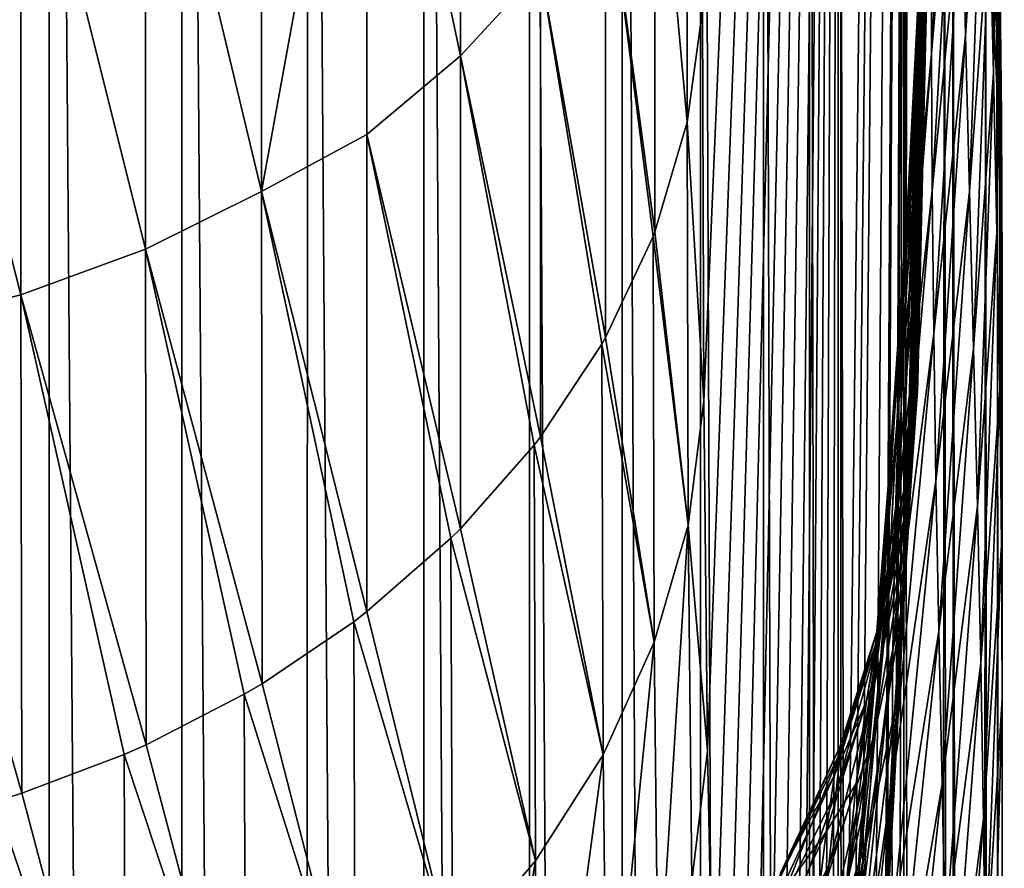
# Model space of a CAD drawing. Header units: metres. Extents: x -22 to 72, y -237 to 23.
# Tile 343 of 363: x 69.79 to 71.6, y -17.22 to -15.66. Entities that reach past the tile are written whole.
import ezdxf

# ---------------------------------------------------------------- set-up
doc = ezdxf.new("R2010")
doc.units = ezdxf.units.M
doc.layers.add('solid_509588_MEDIA_SW0001', color=7, linetype='CONTINUOUS')

msp = doc.modelspace()

# ---------------------------------------------------------------- linework, layer by layer
at = {"layer": 'solid_509588_MEDIA_SW0001'}
for points in [[(71.299095, -18.534039, 88.869286), (71.297287, -10.430269, 77.196648), (71.449417, -5.21058, 80.851509)], [(71.314995, -18.364952, 89.520226), (71.299095, -18.534039, 88.869286), (71.449417, -5.21058, 80.851509)], [(71.330673, -18.173166, 90.164383), (71.314995, -18.364952, 89.520226), (71.449417, -5.21058, 80.851509)], [(71.360985, -17.723473, 91.427315), (71.330673, -18.173166, 90.164383), (71.449417, -5.21058, 80.851509)], [(71.38131, -17.367517, 92.316071), (71.360985, -17.723473, 91.427315), (71.449417, -5.21058, 80.851509)], [(71.384193, -17.315123, 92.448608), (71.38131, -17.367517, 92.316071), (71.449417, -5.21058, 80.851509)], [(71.400406, -17.008902, 93.229935), (71.384193, -17.315123, 92.448608), (71.449417, -5.21058, 80.851509)], [(71.402847, -16.962561, 93.355812), (71.400406, -17.008902, 93.229935), (71.449417, -5.21058, 80.851509)], [(71.417549, -16.690189, 94.176956), (71.402847, -16.962561, 93.355812), (71.449417, -5.21058, 80.851509)], [(71.443008, -15.568357, 94.962471), (71.417549, -16.690189, 94.176956), (71.449417, -5.21058, 80.851509)], [(71.046165, -16.362558, 74.657402), (71.043945, -15.642099, 73.547287), (71.297287, -10.430269, 77.196648)], [(71.052795, -17.006731, 75.820709), (71.046165, -16.362558, 74.657402), (71.297287, -10.430269, 77.196648)], [(71.063751, -17.569479, 77.03054), (71.052795, -17.006731, 75.820709), (71.297287, -10.430269, 77.196648)], [(71.078857, -18.046291, 78.279831), (71.063751, -17.569479, 77.03054), (71.297287, -10.430269, 77.196648)], [(71.097801, -18.434099, 79.561203), (71.078857, -18.046291, 78.279831), (71.297287, -10.430269, 77.196648)], [(71.120209, -18.73053, 80.867493), (71.097801, -18.434099, 79.561203), (71.297287, -10.430269, 77.196648)], [(71.145638, -18.93401, 82.192284), (71.120209, -18.73053, 80.867493), (71.297287, -10.430269, 77.196648)], [(71.173584, -19.043623, 83.529327), (71.145638, -18.93401, 82.192284), (71.297287, -10.430269, 77.196648)], [(71.203506, -19.058477, 84.872307), (71.173584, -19.043623, 83.529327), (71.297287, -10.430269, 77.196648)], [(71.219032, -19.030231, 85.5439), (71.203506, -19.058477, 84.872307), (71.297287, -10.430269, 77.196648)], [(71.234833, -18.978193, 86.21492), (71.219032, -19.030231, 85.5439), (71.297287, -10.430269, 77.196648)], [(71.250816, -18.902473, 86.88369), (71.234833, -18.978193, 86.21492), (71.297287, -10.430269, 77.196648)], [(71.266922, -18.803085, 87.550018), (71.250816, -18.902473, 86.88369), (71.297287, -10.430269, 77.196648)], [(71.283035, -18.680244, 88.211967), (71.266922, -18.803085, 87.550018), (71.297287, -10.430269, 77.196648)], [(71.299095, -18.534039, 88.869286), (71.283035, -18.680244, 88.211967), (71.297287, -10.430269, 77.196648)], [(69.839729, -42.150993, 155.096252), (69.586754, -11.591057, 111.542191), (69.586754, -26.8522, 133.337357)], [(69.839745, -11.633901, 111.513321), (69.586754, -11.591057, 111.542191), (69.839729, -42.150993, 155.096252)], [(69.839745, -11.633901, 111.513321), (69.839729, -42.150993, 155.096252), (70.083961, -42.216743, 155.044022)], [(70.084045, -11.703289, 111.466232), (69.839745, -11.633901, 111.513321), (70.083961, -42.216743, 155.044022)], [(70.084045, -11.703289, 111.466232), (70.083961, -42.216743, 155.044022), (70.315147, -42.309395, 154.976776)], [(70.315514, -11.798079, 111.401733), (70.084045, -11.703289, 111.466232), (70.315147, -42.309395, 154.976776)], [(70.315514, -11.798079, 111.401733), (70.315147, -42.309395, 154.976776), (70.529816, -42.427536, 154.895538)], [(70.530289, -11.916688, 111.3209), (70.315514, -11.798079, 111.401733), (70.529816, -42.427536, 154.895538)], [(70.530289, -11.916688, 111.3209), (70.529816, -42.427536, 154.895538), (70.724182, -42.569111, 154.801727)], [(70.724777, -12.057138, 111.225075), (70.530289, -11.916688, 111.3209), (70.724182, -42.569111, 154.801727)], [(70.724777, -12.057138, 111.225075), (70.724182, -42.569111, 154.801727), (70.895111, -42.731838, 154.696838)], [(70.895729, -12.217085, 111.115852), (70.724777, -12.057138, 111.225075), (70.895111, -42.731838, 154.696838)], [(70.895729, -12.217085, 111.115852), (70.895111, -42.731838, 154.696838), (71.039833, -42.913174, 154.582535)], [(71.040298, -12.393859, 110.995064), (70.895729, -12.217085, 111.115852), (71.039833, -42.913174, 154.582535)], [(71.040298, -12.393859, 110.995064), (71.039833, -42.913174, 154.582535), (71.155724, -43.109875, 154.460861)], [(71.156067, -12.584512, 110.864716), (71.040298, -12.393859, 110.995064), (71.155724, -43.109875, 154.460861)], [(71.156067, -12.584512, 110.864716), (71.155724, -43.109875, 154.460861), (71.240974, -43.319008, 154.333618)], [(71.241104, -12.785862, 110.726982), (71.156067, -12.584512, 110.864716), (71.240974, -43.319008, 154.333618)], [(71.241104, -12.785862, 110.726982), (71.240974, -43.319008, 154.333618), (71.293983, -43.536842, 154.203094)], [(71.241104, -12.785862, 110.726982), (71.293983, -43.536842, 154.203094), (71.293983, -12.99455, 110.584175)], [(71.294022, -12.988919, 110.575737), (71.293983, -12.99455, 110.584175), (71.363701, -43.984711, 153.933868)], [(71.294052, -12.983292, 110.567307), (71.294022, -12.988919, 110.575737), (71.363701, -43.984711, 153.933868)], [(71.414055, -13.759887, 110.023529), (71.294052, -12.983292, 110.567307), (71.363701, -43.984711, 153.933868)], [(71.293983, -12.99455, 110.584175), (71.293983, -43.536842, 154.203094), (71.363701, -43.984711, 153.933868)], [(71.414055, -13.759887, 110.023529), (71.363701, -43.984711, 153.933868), (71.421745, -44.409481, 153.673401)], [(71.414055, -13.759887, 110.023529), (71.421745, -44.409481, 153.673401), (71.470055, -44.818031, 153.418091)], [(71.489738, -14.393031, 109.5802), (71.414055, -13.759887, 110.023529), (71.470055, -44.818031, 153.418091)], [(71.489738, -14.393031, 109.5802), (71.470055, -44.818031, 153.418091), (71.509979, -45.216213, 153.164658)], [(71.505005, -14.54546, 109.473465), (71.489738, -14.393031, 109.5802), (71.509979, -45.216213, 153.164658)], [(71.505005, -14.54546, 109.473465), (71.509979, -45.216213, 153.164658), (71.542297, -45.608517, 152.910507)], [(71.565727, -15.332989, 108.922035), (71.505005, -14.54546, 109.473465), (71.542297, -45.608517, 152.910507)], [(71.441788, -15.677061, 99.400215), (71.477859, -14.676345, 100.133385), (71.474495, -14.849154, 100.577896)], [(71.441788, -15.677061, 99.400215), (71.449699, -15.564098, 98.934692), (71.477859, -14.676345, 100.133385)], [(70.597763, -14.774789, 70.634369), (70.597763, -15.726307, 71.723717), (70.425346, -14.910721, 70.506805)], [(70.745163, -15.565831, 71.854095), (70.597763, -15.726307, 71.723717), (70.597763, -14.774789, 70.634369)], [(71.43264, -15.815806, 99.875793), (71.474495, -14.849154, 100.577896), (71.471153, -15.042007, 101.030518)], [(71.43264, -15.815806, 99.875793), (71.441788, -15.677061, 99.400215), (71.474495, -14.849154, 100.577896)], [(71.466011, -15.721684, 102.408218), (71.511574, -14.85505, 103.009659), (71.516281, -15.126472, 103.451202)], [(71.466011, -15.721684, 102.408218), (71.466484, -15.480366, 101.948456), (71.511574, -14.85505, 103.009659)], [(71.528679, -15.688795, 104.329758), (71.522041, -15.404979, 103.891762), (71.556221, -14.868357, 104.898849)], [(71.528679, -15.688795, 104.329758), (71.556221, -14.868357, 104.898849), (71.564362, -15.165704, 105.326805)], [(70.425346, -14.910721, 70.506805), (70.230705, -15.975956, 71.476807), (70.230705, -14.982705, 70.345375)], [(70.425346, -14.910721, 70.506805), (70.425346, -15.870994, 71.606171), (70.230705, -15.975956, 71.476807)], [(70.597763, -15.726307, 71.723717), (70.425346, -15.870994, 71.606171), (70.425346, -14.910721, 70.506805)], [(71.579979, -15.758363, 106.174118), (71.572433, -15.462752, 105.752197), (71.579872, -14.961645, 106.731995)], [(71.579979, -15.758363, 106.174118), (71.579872, -14.961645, 106.731995), (71.586426, -15.258239, 107.147438)], [(70.230705, -14.982705, 70.345375), (70.230705, -15.975956, 71.476807), (70.016975, -15.082358, 70.251228)], [(70.955872, -15.187536, 72.119507), (71.015793, -14.996278, 72.275414), (71.015793, -15.84861, 73.402687)], [(71.015793, -14.996278, 72.275414), (71.043945, -15.642099, 73.547287), (71.015793, -15.84861, 73.402687)], [(71.423004, -15.978385, 100.357994), (71.471153, -15.042007, 101.030518), (71.46833, -15.253093, 101.488327)], [(71.423004, -15.978385, 100.357994), (71.43264, -15.815806, 99.875793), (71.471153, -15.042007, 101.030518)], [(71.594849, -15.838442, 107.96666), (71.564445, -15.049294, 108.519394), (71.565727, -15.332989, 108.922035)], [(71.594849, -15.838442, 107.96666), (71.59153, -15.550574, 107.559143), (71.564445, -15.049294, 108.519394)], [(70.016975, -15.082358, 70.251228), (70.016975, -16.082216, 71.390182), (69.78759, -15.161523, 70.176445)], [(70.230705, -15.975956, 71.476807), (70.016975, -16.082216, 71.390182), (70.016975, -15.082358, 70.251228)], [(71.467117, -15.974919, 102.865311), (71.466011, -15.721684, 102.408218), (71.516281, -15.126472, 103.451202)], [(71.467117, -15.974919, 102.865311), (71.516281, -15.126472, 103.451202), (71.522041, -15.404979, 103.891762)], [(69.78759, -15.161523, 70.176445), (69.78759, -16.16663, 71.321373), (69.546257, -15.218923, 70.122215)], [(70.016975, -16.082216, 71.390182), (69.78759, -16.16663, 71.321373), (69.78759, -15.161523, 70.176445)], [(71.535889, -15.976254, 104.764), (71.528679, -15.688795, 104.329758), (71.564362, -15.165704, 105.326805)], [(71.535889, -15.976254, 104.764), (71.564362, -15.165704, 105.326805), (71.572433, -15.462752, 105.752197)], [(70.955872, -15.187536, 72.119507), (70.955872, -16.050737, 73.261154), (70.865181, -15.371368, 71.96965)], [(70.955872, -15.187536, 72.119507), (71.015793, -15.84861, 73.402687), (70.955872, -16.050737, 73.261154)], [(69.78759, -16.16663, 71.321373), (69.546257, -16.227835, 71.271484), (69.546257, -15.218923, 70.122215)], [(71.413689, -16.162462, 100.843079), (71.46833, -15.253093, 101.488327), (71.466484, -15.480366, 101.948456)], [(71.413689, -16.162462, 100.843079), (71.423004, -15.978385, 100.357994), (71.46833, -15.253093, 101.488327)], [(71.586525, -16.051586, 106.591927), (71.579979, -15.758363, 106.174118), (71.586426, -15.258239, 107.147438)], [(71.586525, -16.051586, 106.591927), (71.586426, -15.258239, 107.147438), (71.59153, -15.550574, 107.559143)], [(71.565727, -15.332989, 108.922035), (71.542297, -45.608517, 152.910507), (71.567413, -45.998196, 152.65361)], [(71.565727, -15.332989, 108.922035), (71.567413, -45.998196, 152.65361), (71.581604, -46.289932, 152.458359)], [(71.587746, -15.809587, 108.588318), (71.565727, -15.332989, 108.922035), (71.581604, -46.289932, 152.458359)], [(71.594849, -15.838442, 107.96666), (71.565727, -15.332989, 108.922035), (71.587746, -15.809587, 108.588318)], [(70.865181, -15.371368, 71.96965), (70.865181, -16.245018, 73.125114), (70.745163, -15.565831, 71.854095)], [(70.865181, -15.371368, 71.96965), (70.952568, -16.059353, 73.255119), (70.865181, -16.245018, 73.125114)], [(70.865181, -15.371368, 71.96965), (70.955872, -16.050737, 73.261154), (70.952568, -16.059353, 73.255119)], [(71.435791, -16.336857, 97.195412), (71.46196, -15.384345, 97.619385), (71.45993, -15.418568, 98.043335)], [(71.435791, -16.336857, 97.195412), (71.439056, -16.322123, 96.869644), (71.46196, -15.384345, 97.619385)], [(71.439056, -16.322123, 96.869644), (71.440643, -16.318377, 96.558853), (71.46196, -15.384345, 97.619385)], [(71.439735, -16.343922, 95.96875), (71.458122, -15.404586, 96.42733), (71.460709, -15.380858, 96.812698)], [(71.440788, -16.325848, 96.259033), (71.439735, -16.343922, 95.96875), (71.460709, -15.380858, 96.812698)], [(71.440643, -16.318377, 96.558853), (71.462112, -15.37285, 97.209541), (71.46196, -15.384345, 97.619385)], [(71.440643, -16.318377, 96.558853), (71.440788, -16.325848, 96.259033), (71.462112, -15.37285, 97.209541)], [(71.440788, -16.325848, 96.259033), (71.460709, -15.380858, 96.812698), (71.462112, -15.37285, 97.209541)], [(71.43483, -16.412193, 95.392281), (71.45475, -15.439819, 96.051628), (71.458122, -15.404586, 96.42733)], [(71.437729, -16.371622, 95.68367), (71.43483, -16.412193, 95.392281), (71.458122, -15.404586, 96.42733)], [(71.439735, -16.343922, 95.96875), (71.437729, -16.371622, 95.68367), (71.458122, -15.404586, 96.42733)], [(71.469849, -16.238047, 103.317932), (71.467117, -15.974919, 102.865311), (71.522041, -15.404979, 103.891762)], [(71.469849, -16.238047, 103.317932), (71.522041, -15.404979, 103.891762), (71.528679, -15.688795, 104.329758)], [(71.430588, -16.365332, 97.536362), (71.45993, -15.418568, 98.043335), (71.455841, -15.477998, 98.481895)], [(71.430588, -16.365332, 97.536362), (71.435791, -16.336857, 97.195412), (71.45993, -15.418568, 98.043335)], [(71.431259, -16.463409, 95.095573), (71.450951, -15.482028, 95.683601), (71.45475, -15.439819, 96.051628)], [(71.43483, -16.412193, 95.392281), (71.431259, -16.463409, 95.095573), (71.45475, -15.439819, 96.051628)], [(71.423347, -16.407011, 97.896332), (71.455841, -15.477998, 98.481895), (71.449699, -15.564098, 98.934692)], [(71.423347, -16.407011, 97.896332), (71.430588, -16.365332, 97.536362), (71.455841, -15.477998, 98.481895)], [(71.543274, -16.265764, 105.193687), (71.535889, -15.976254, 104.764), (71.572433, -15.462752, 105.752197)], [(71.543274, -16.265764, 105.193687), (71.572433, -15.462752, 105.752197), (71.579979, -15.758363, 106.174118)], [(71.405487, -16.365709, 101.327415), (71.466484, -15.480366, 101.948456), (71.466011, -15.721684, 102.408218)], [(71.405487, -16.365709, 101.327415), (71.413689, -16.162462, 100.843079), (71.466484, -15.480366, 101.948456)], [(71.427124, -16.52754, 94.795151), (71.446991, -15.526479, 95.321213), (71.450951, -15.482028, 95.683601)], [(71.431259, -16.463409, 95.095573), (71.427124, -16.52754, 94.795151), (71.450951, -15.482028, 95.683601)], [(71.446991, -15.526479, 95.321213), (71.417549, -16.690189, 94.176956), (71.443008, -15.568357, 94.962471)], [(71.422539, -16.603748, 94.489571), (71.417549, -16.690189, 94.176956), (71.446991, -15.526479, 95.321213)], [(71.427124, -16.52754, 94.795151), (71.422539, -16.603748, 94.489571), (71.446991, -15.526479, 95.321213)], [(71.591637, -16.34169, 107.005196), (71.586525, -16.051586, 106.591927), (71.59153, -15.550574, 107.559143)], [(71.591637, -16.34169, 107.005196), (71.59153, -15.550574, 107.559143), (71.594849, -15.838442, 107.96666)], [(70.745163, -15.565831, 71.854095), (70.745163, -16.42832, 72.996765), (70.597763, -15.726307, 71.723717)], [(70.745163, -15.565831, 71.854095), (70.858231, -16.257332, 73.116493), (70.745163, -16.42832, 72.996765)], [(70.745163, -15.565831, 71.854095), (70.865181, -16.245018, 73.125114), (70.858231, -16.257332, 73.116493)], [(71.413994, -16.464363, 98.275482), (71.449699, -15.564098, 98.934692), (71.441788, -15.677061, 99.400215)], [(71.413994, -16.464363, 98.275482), (71.423347, -16.407011, 97.896332), (71.449699, -15.564098, 98.934692)], [(71.015793, -15.84861, 73.402687), (71.043945, -15.642099, 73.547287), (71.046165, -16.362558, 74.657402)], [(71.390175, -16.627068, 99.075005), (71.441788, -15.677061, 99.400215), (71.43264, -15.815806, 99.875793)], [(71.390175, -16.627068, 99.075005), (71.402786, -16.537928, 98.668739), (71.441788, -15.677061, 99.400215)], [(71.402786, -16.537928, 98.668739), (71.413994, -16.464363, 98.275482), (71.441788, -15.677061, 99.400215)], [(71.474014, -16.509157, 103.764793), (71.469849, -16.238047, 103.317932), (71.528679, -15.688795, 104.329758)], [(71.474014, -16.509157, 103.764793), (71.528679, -15.688795, 104.329758), (71.535889, -15.976254, 104.764)], [(70.597763, -15.726307, 71.723717), (70.597763, -16.597687, 72.878174), (70.425346, -15.870994, 71.606171)], [(70.597763, -15.726307, 71.723717), (70.733398, -16.443642, 72.986038), (70.597763, -16.597687, 72.878174)], [(70.597763, -15.726307, 71.723717), (70.745163, -16.42832, 72.996765), (70.733398, -16.443642, 72.986038)], [(71.399055, -16.585894, 101.807785), (71.466011, -15.721684, 102.408218), (71.467117, -15.974919, 102.865311)], [(71.399055, -16.585894, 101.807785), (71.405487, -16.365709, 101.327415), (71.466011, -15.721684, 102.408218)], [(71.550346, -16.55584, 105.618355), (71.543274, -16.265764, 105.193687), (71.579979, -15.758363, 106.174118)], [(71.550346, -16.55584, 105.618355), (71.579979, -15.758363, 106.174118), (71.586525, -16.051586, 106.591927)], [(71.376709, -16.73208, 99.487465), (71.43264, -15.815806, 99.875793), (71.423004, -15.978385, 100.357994)], [(71.376709, -16.73208, 99.487465), (71.390175, -16.627068, 99.075005), (71.43264, -15.815806, 99.875793)], [(71.587746, -15.809587, 108.588318), (71.581604, -46.289932, 152.458359), (71.591805, -46.581722, 152.260513)], [(71.587746, -15.809587, 108.588318), (71.591805, -46.581722, 152.260513), (71.592598, -46.61076, 152.240692)], [(71.596153, -16.121693, 108.369774), (71.587746, -15.809587, 108.588318), (71.592598, -46.61076, 152.240692)], [(71.594849, -15.838442, 107.96666), (71.587746, -15.809587, 108.588318), (71.596153, -16.121693, 108.369774)], [(71.594955, -16.628172, 107.413681), (71.591637, -16.34169, 107.005196), (71.594849, -15.838442, 107.96666)], [(71.594955, -16.628172, 107.413681), (71.594849, -15.838442, 107.96666), (71.596153, -16.121693, 108.369774)], [(70.955872, -16.050737, 73.261154), (71.015793, -15.84861, 73.402687), (71.017166, -16.59094, 74.537445)], [(71.017166, -16.59094, 74.537445), (71.015793, -15.84861, 73.402687), (71.046165, -16.362558, 74.657402)], [(70.425346, -15.870994, 71.606171), (70.425346, -16.750391, 72.771248), (70.230705, -15.975956, 71.476807)], [(70.425346, -15.870994, 71.606171), (70.580177, -16.615149, 72.865952), (70.425346, -16.750391, 72.771248)], [(70.425346, -15.870994, 71.606171), (70.597763, -16.597687, 72.878174), (70.580177, -16.615149, 72.865952)], [(70.230705, -15.975956, 71.476807), (70.231934, -16.88323, 72.678238), (70.016975, -16.082216, 71.390182)], [(70.230705, -15.975956, 71.476807), (70.401138, -16.768963, 72.758247), (70.231934, -16.88323, 72.678238)], [(70.230705, -15.975956, 71.476807), (70.425346, -16.750391, 72.771248), (70.401138, -16.768963, 72.758247)], [(71.363098, -16.851336, 99.898155), (71.423004, -15.978385, 100.357994), (71.413689, -16.162462, 100.843079)], [(71.363098, -16.851336, 99.898155), (71.376709, -16.73208, 99.487465), (71.423004, -15.978385, 100.357994)], [(71.394829, -16.820858, 102.28157), (71.467117, -15.974919, 102.865311), (71.469849, -16.238047, 103.317932)], [(71.394829, -16.820858, 102.28157), (71.399055, -16.585894, 101.807785), (71.467117, -15.974919, 102.865311)], [(71.479294, -16.786411, 104.205124), (71.474014, -16.509157, 103.764793), (71.535889, -15.976254, 104.764)], [(71.479294, -16.786411, 104.205124), (71.535889, -15.976254, 104.764), (71.543274, -16.265764, 105.193687)], [(70.952568, -16.059353, 73.255119), (70.954964, -16.80694, 74.407883), (70.865181, -16.245018, 73.125114)], [(70.955872, -16.050737, 73.261154), (71.017166, -16.59094, 74.537445), (70.952568, -16.059353, 73.255119)], [(70.952568, -16.059353, 73.255119), (71.017166, -16.59094, 74.537445), (70.954964, -16.80694, 74.407883)], [(71.556587, -16.845158, 106.037827), (71.550346, -16.55584, 105.618355), (71.586525, -16.051586, 106.591927)], [(71.556587, -16.845158, 106.037827), (71.586525, -16.051586, 106.591927), (71.591637, -16.34169, 107.005196)], [(70.016975, -16.082216, 71.390182), (70.018524, -16.995562, 72.599579), (69.78759, -16.16663, 71.321373)], [(70.016975, -16.082216, 71.390182), (70.199303, -16.902498, 72.664742), (70.018524, -16.995562, 72.599579)], [(70.016975, -16.082216, 71.390182), (70.231934, -16.88323, 72.678238), (70.199303, -16.902498, 72.664742)], [(71.596153, -16.121693, 108.369774), (71.592598, -46.61076, 152.240692), (71.597946, -46.873234, 152.060303)], [(71.594955, -16.628172, 107.413681), (71.596153, -16.121693, 108.369774), (71.59626, -16.910791, 107.817245)], [(71.596153, -16.121693, 108.369774), (71.597946, -46.873234, 152.060303), (71.599998, -47.164394, 151.857727)], [(71.596153, -16.121693, 108.369774), (71.599998, -47.164394, 151.857727), (71.597931, -47.455444, 151.652618)], [(71.59626, -16.910791, 107.817245), (71.596153, -16.121693, 108.369774), (71.597931, -47.455444, 151.652618)], [(69.78759, -16.16663, 71.321373), (69.789474, -17.084862, 72.537048), (69.546257, -16.227835, 71.271484)], [(69.78759, -16.16663, 71.321373), (69.978058, -17.013508, 72.587013), (69.789474, -17.084862, 72.537048)], [(69.78759, -16.16663, 71.321373), (70.018524, -16.995562, 72.599579), (69.978058, -17.013508, 72.587013)], [(71.349922, -16.983618, 100.306618), (71.413689, -16.162462, 100.843079), (71.405487, -16.365709, 101.327415)], [(71.349922, -16.983618, 100.306618), (71.363098, -16.851336, 99.898155), (71.413689, -16.162462, 100.843079)], [(69.546257, -16.227835, 71.271484), (69.789474, -17.084862, 72.537048), (69.741127, -17.100122, 72.526367)], [(71.39296, -17.068518, 102.747002), (71.469849, -16.238047, 103.317932), (71.474014, -16.509157, 103.764793)], [(71.39296, -17.068518, 102.747002), (71.394829, -16.820858, 102.28157), (71.469849, -16.238047, 103.317932)], [(70.858231, -16.257332, 73.116493), (70.86068, -17.014278, 74.283653), (70.745163, -16.42832, 72.996765)], [(70.954964, -16.80694, 74.407883), (70.858231, -16.257332, 73.116493), (70.865181, -16.245018, 73.125114)], [(70.954964, -16.80694, 74.407883), (70.86068, -17.014278, 74.283653), (70.858231, -16.257332, 73.116493)], [(71.485214, -17.068007, 104.638641), (71.479294, -16.786411, 104.205124), (71.543274, -16.265764, 105.193687)], [(71.485214, -17.068007, 104.638641), (71.543274, -16.265764, 105.193687), (71.550346, -16.55584, 105.618355)], [(71.419838, -16.611441, 95.617271), (71.439735, -16.343922, 95.96875), (71.440788, -16.325848, 96.259033)], [(71.419838, -16.611441, 95.617271), (71.440788, -16.325848, 96.259033), (71.425659, -16.526035, 96.325813)], [(71.424438, -16.497545, 97.043015), (71.439056, -16.322123, 96.869644), (71.435791, -16.336857, 97.195412)], [(71.425659, -16.526035, 96.325813), (71.439056, -16.322123, 96.869644), (71.424438, -16.497545, 97.043015)], [(71.425659, -16.526035, 96.325813), (71.440788, -16.325848, 96.259033), (71.440643, -16.318377, 96.558853)], [(71.425659, -16.526035, 96.325813), (71.440643, -16.318377, 96.558853), (71.439056, -16.322123, 96.869644)], [(71.419838, -16.611441, 95.617271), (71.437729, -16.371622, 95.68367), (71.439735, -16.343922, 95.96875)], [(71.424438, -16.497545, 97.043015), (71.435791, -16.336857, 97.195412), (71.430588, -16.365332, 97.536362)], [(71.561531, -17.132645, 106.452072), (71.556587, -16.845158, 106.037827), (71.591637, -16.34169, 107.005196)], [(71.561531, -17.132645, 106.452072), (71.591637, -16.34169, 107.005196), (71.594955, -16.628172, 107.413681)], [(71.017166, -16.59094, 74.537445), (71.046165, -16.362558, 74.657402), (71.052795, -17.006731, 75.820709)], [(71.3265, -17.286827, 101.105621), (71.405487, -16.365709, 101.327415), (71.399055, -16.585894, 101.807785)], [(71.3265, -17.286827, 101.105621), (71.337547, -17.129454, 100.709953), (71.405487, -16.365709, 101.327415)], [(71.337547, -17.129454, 100.709953), (71.343414, -17.057199, 100.515289), (71.405487, -16.365709, 101.327415)], [(71.343414, -17.057199, 100.515289), (71.349922, -16.983618, 100.306618), (71.405487, -16.365709, 101.327415)], [(71.415421, -16.523941, 97.758873), (71.430588, -16.365332, 97.536362), (71.423347, -16.407011, 97.896332)], [(71.424438, -16.497545, 97.043015), (71.430588, -16.365332, 97.536362), (71.415421, -16.523941, 97.758873)], [(71.419838, -16.611441, 95.617271), (71.43483, -16.412193, 95.392281), (71.437729, -16.371622, 95.68367)], [(71.409737, -16.750404, 94.924576), (71.431259, -16.463409, 95.095573), (71.43483, -16.412193, 95.392281)], [(71.409737, -16.750404, 94.924576), (71.43483, -16.412193, 95.392281), (71.419838, -16.611441, 95.617271)], [(71.415421, -16.523941, 97.758873), (71.423347, -16.407011, 97.896332), (71.413994, -16.464363, 98.275482)], [(70.86068, -17.014278, 74.283653), (70.733398, -16.443642, 72.986038), (70.745163, -16.42832, 72.996765)], [(70.733398, -16.443642, 72.986038), (70.735901, -17.209467, 74.166855), (70.597763, -16.597687, 72.878174)], [(70.86068, -17.014278, 74.283653), (70.735901, -17.209467, 74.166855), (70.733398, -16.443642, 72.986038)], [(71.4002, -16.598902, 98.465805), (71.413994, -16.464363, 98.275482), (71.402786, -16.537928, 98.668739)], [(71.415421, -16.523941, 97.758873), (71.413994, -16.464363, 98.275482), (71.4002, -16.598902, 98.465805)], [(71.409737, -16.750404, 94.924576), (71.427124, -16.52754, 94.795151), (71.431259, -16.463409, 95.095573)], [(71.375275, -16.754745, 97.322655), (71.424438, -16.497545, 97.043015), (71.415421, -16.523941, 97.758873)], [(71.375275, -16.754745, 97.322655), (71.377998, -16.763863, 96.553734), (71.424438, -16.497545, 97.043015)], [(71.377998, -16.763863, 96.553734), (71.425659, -16.526035, 96.325813), (71.424438, -16.497545, 97.043015)], [(71.393288, -17.326824, 103.203117), (71.39296, -17.068518, 102.747002), (71.474014, -16.509157, 103.764793)], [(71.393288, -17.326824, 103.203117), (71.474014, -16.509157, 103.764793), (71.479294, -16.786411, 104.205124)], [(71.363716, -16.807869, 98.088005), (71.415421, -16.523941, 97.758873), (71.4002, -16.598902, 98.465805)], [(71.363716, -16.807869, 98.088005), (71.375275, -16.754745, 97.322655), (71.415421, -16.523941, 97.758873)], [(71.371704, -16.839941, 95.792381), (71.419838, -16.611441, 95.617271), (71.425659, -16.526035, 96.325813)], [(71.377998, -16.763863, 96.553734), (71.371704, -16.839941, 95.792381), (71.425659, -16.526035, 96.325813)], [(71.427124, -16.52754, 94.795151), (71.397781, -16.936041, 94.249268), (71.422539, -16.603748, 94.489571)], [(71.409737, -16.750404, 94.924576), (71.397781, -16.936041, 94.249268), (71.427124, -16.52754, 94.795151)], [(71.4002, -16.598902, 98.465805), (71.402786, -16.537928, 98.668739), (71.390175, -16.627068, 99.075005)], [(71.491234, -17.352198, 105.065445), (71.485214, -17.068007, 104.638641), (71.550346, -16.55584, 105.618355)], [(71.491234, -17.352198, 105.065445), (71.550346, -16.55584, 105.618355), (71.556587, -16.845158, 106.037827)], [(71.316765, -17.460171, 101.503113), (71.399055, -16.585894, 101.807785), (71.394829, -16.820858, 102.28157)], [(71.316765, -17.460171, 101.503113), (71.3265, -17.286827, 101.105621), (71.399055, -16.585894, 101.807785)], [(70.735901, -17.209467, 74.166855), (70.580177, -16.615149, 72.865952), (70.597763, -16.597687, 72.878174)], [(70.954964, -16.80694, 74.407883), (71.017166, -16.59094, 74.537445), (70.962059, -17.471922, 75.611473)], [(70.962059, -17.471922, 75.611473), (71.017166, -16.59094, 74.537445), (71.024086, -17.24728, 75.725487)], [(71.024086, -17.24728, 75.725487), (71.017166, -16.59094, 74.537445), (71.052795, -17.006731, 75.820709)], [(71.346298, -16.914467, 98.842628), (71.4002, -16.598902, 98.465805), (71.38147, -16.715446, 99.160675)], [(71.346298, -16.914467, 98.842628), (71.363716, -16.807869, 98.088005), (71.4002, -16.598902, 98.465805)], [(71.4002, -16.598902, 98.465805), (71.390175, -16.627068, 99.075005), (71.38147, -16.715446, 99.160675)], [(71.422539, -16.603748, 94.489571), (71.397781, -16.936041, 94.249268), (71.417549, -16.690189, 94.176956)], [(70.580177, -16.615149, 72.865952), (70.582726, -17.389223, 74.059448), (70.425346, -16.750391, 72.771248)], [(70.735901, -17.209467, 74.166855), (70.582726, -17.389223, 74.059448), (70.580177, -16.615149, 72.865952)], [(71.359627, -16.980433, 95.047592), (71.409737, -16.750404, 94.924576), (71.419838, -16.611441, 95.617271)], [(71.371704, -16.839941, 95.792381), (71.359627, -16.980433, 95.047592), (71.419838, -16.611441, 95.617271)], [(71.38147, -16.715446, 99.160675), (71.390175, -16.627068, 99.075005), (71.376709, -16.73208, 99.487465)], [(71.564766, -17.417545, 106.86113), (71.561531, -17.132645, 106.452072), (71.594955, -16.628172, 107.413681)], [(71.564766, -17.417545, 106.86113), (71.594955, -16.628172, 107.413681), (71.59626, -16.910791, 107.817245)], [(71.380333, -17.25313, 93.311661), (71.400406, -17.008902, 93.229935), (71.417549, -16.690189, 94.176956)], [(71.397781, -16.936041, 94.249268), (71.380333, -17.25313, 93.311661), (71.417549, -16.690189, 94.176956)], [(71.417549, -16.690189, 94.176956), (71.400406, -17.008902, 93.229935), (71.402847, -16.962561, 93.355812)], [(71.326668, -17.066948, 99.584267), (71.38147, -16.715446, 99.160675), (71.361847, -16.868832, 99.843521)], [(71.326668, -17.066948, 99.584267), (71.346298, -16.914467, 98.842628), (71.38147, -16.715446, 99.160675)], [(71.38147, -16.715446, 99.160675), (71.376709, -16.73208, 99.487465), (71.361847, -16.868832, 99.843521)], [(71.361847, -16.868832, 99.843521), (71.376709, -16.73208, 99.487465), (71.363098, -16.851336, 99.898155)], [(70.582726, -17.389223, 74.059448), (70.401138, -16.768963, 72.758247), (70.425346, -16.750391, 72.771248)], [(71.289948, -17.081873, 95.823776), (71.371704, -16.839941, 95.792381), (71.377998, -16.763863, 96.553734)], [(71.297813, -17.008169, 96.563049), (71.289948, -17.081873, 95.823776), (71.377998, -16.763863, 96.553734)], [(71.296783, -16.999475, 97.310509), (71.375275, -16.754745, 97.322655), (71.363716, -16.807869, 98.088005)], [(71.296783, -16.999475, 97.310509), (71.297813, -17.008169, 96.563049), (71.375275, -16.754745, 97.322655)], [(71.297813, -17.008169, 96.563049), (71.377998, -16.763863, 96.553734), (71.375275, -16.754745, 97.322655)], [(71.409737, -16.750404, 94.924576), (71.345238, -17.177536, 94.320831), (71.397781, -16.936041, 94.249268)], [(71.359627, -16.980433, 95.047592), (71.345238, -17.177536, 94.320831), (71.409737, -16.750404, 94.924576)], [(70.231934, -16.88323, 72.678238), (70.401138, -16.768963, 72.758247), (70.403732, -17.55052, 73.963242)], [(70.582726, -17.389223, 74.059448), (70.403732, -17.55052, 73.963242), (70.401138, -16.768963, 72.758247)], [(71.395462, -17.593763, 103.649635), (71.393288, -17.326824, 103.203117), (71.479294, -16.786411, 104.205124)], [(71.395462, -17.593763, 103.649635), (71.479294, -16.786411, 104.205124), (71.485214, -17.068007, 104.638641)], [(70.954964, -16.80694, 74.407883), (70.867943, -17.687622, 75.502258), (70.86068, -17.014278, 74.283653)], [(70.954964, -16.80694, 74.407883), (70.962059, -17.471922, 75.611473), (70.867943, -17.687622, 75.502258)], [(71.286987, -17.051447, 98.056656), (71.363716, -16.807869, 98.088005), (71.346298, -16.914467, 98.842628)], [(71.286987, -17.051447, 98.056656), (71.296783, -16.999475, 97.310509), (71.363716, -16.807869, 98.088005)], [(71.308708, -17.648024, 101.89856), (71.394829, -16.820858, 102.28157), (71.39296, -17.068518, 102.747002)], [(71.308708, -17.648024, 101.89856), (71.316765, -17.460171, 101.503113), (71.394829, -16.820858, 102.28157)], [(71.276436, -17.218287, 95.099617), (71.359627, -16.980433, 95.047592), (71.371704, -16.839941, 95.792381)], [(71.289948, -17.081873, 95.823776), (71.276436, -17.218287, 95.099617), (71.371704, -16.839941, 95.792381)], [(71.361847, -16.868832, 99.843521), (71.363098, -16.851336, 99.898155), (71.349922, -16.983618, 100.306618)], [(71.49678, -17.637384, 105.485909), (71.491234, -17.352198, 105.065445), (71.556587, -16.845158, 106.037827)], [(71.49678, -17.637384, 105.485909), (71.556587, -16.845158, 106.037827), (71.561531, -17.132645, 106.452072)], [(71.307892, -17.261433, 100.312515), (71.361847, -16.868832, 99.843521), (71.343414, -17.057199, 100.515289)], [(71.307892, -17.261433, 100.312515), (71.326668, -17.066948, 99.584267), (71.361847, -16.868832, 99.843521)], [(71.361847, -16.868832, 99.843521), (71.349922, -16.983618, 100.306618), (71.343414, -17.057199, 100.515289)], [(70.403732, -17.55052, 73.963242), (70.199303, -16.902498, 72.664742), (70.231934, -16.88323, 72.678238)], [(70.018524, -16.995562, 72.599579), (70.199303, -16.902498, 72.664742), (70.201935, -17.690645, 73.879852)], [(70.403732, -17.55052, 73.963242), (70.201935, -17.690645, 73.879852), (70.199303, -16.902498, 72.664742)], [(71.564766, -17.417545, 106.86113), (71.59626, -16.910791, 107.817245), (71.587746, -17.228416, 107.594841)], [(71.587746, -17.228416, 107.594841), (71.59626, -16.910791, 107.817245), (71.591743, -47.744259, 151.446457)], [(71.59626, -16.910791, 107.817245), (71.592613, -47.713055, 151.468857), (71.591743, -47.744259, 151.446457)], [(71.59626, -16.910791, 107.817245), (71.597931, -47.455444, 151.652618), (71.592613, -47.713055, 151.468857)], [(71.271378, -17.155907, 98.794731), (71.346298, -16.914467, 98.842628), (71.326668, -17.066948, 99.584267)], [(71.271378, -17.155907, 98.794731), (71.286987, -17.051447, 98.056656), (71.346298, -16.914467, 98.842628)], [(71.397781, -16.936041, 94.249268), (71.327484, -17.489538, 93.400284), (71.380333, -17.25313, 93.311661)], [(71.397781, -16.936041, 94.249268), (71.345238, -17.177536, 94.320831), (71.327484, -17.489538, 93.400284)], [(71.359627, -16.980433, 95.047592), (71.260803, -17.410414, 94.390396), (71.345238, -17.177536, 94.320831)], [(71.276436, -17.218287, 95.099617), (71.260803, -17.410414, 94.390396), (71.359627, -16.980433, 95.047592)], [(70.201935, -17.690645, 73.879852), (69.978058, -17.013508, 72.587013), (70.018524, -16.995562, 72.599579)], [(71.186913, -17.24017, 96.571854), (71.297813, -17.008169, 96.563049), (71.296783, -16.999475, 97.310509)], [(71.187492, -17.232094, 97.2985), (71.186913, -17.24017, 96.571854), (71.296783, -16.999475, 97.310509)], [(71.187492, -17.232094, 97.2985), (71.296783, -16.999475, 97.310509), (71.286987, -17.051447, 98.056656)], [(69.789474, -17.084862, 72.537048), (69.978058, -17.013508, 72.587013), (69.980728, -17.807241, 73.810692)], [(70.201935, -17.690645, 73.879852), (69.980728, -17.807241, 73.810692), (69.978058, -17.013508, 72.587013)], [(70.86068, -17.014278, 74.283653), (70.743324, -17.890749, 75.399689), (70.735901, -17.209467, 74.166855)], [(70.86068, -17.014278, 74.283653), (70.867943, -17.687622, 75.502258), (70.743324, -17.890749, 75.399689)], [(71.024086, -17.24728, 75.725487), (71.052795, -17.006731, 75.820709), (71.063751, -17.569479, 77.03054)], [(71.177544, -17.311354, 95.853859), (71.289948, -17.081873, 95.823776), (71.297813, -17.008169, 96.563049)], [(71.186913, -17.24017, 96.571854), (71.177544, -17.311354, 95.853859), (71.297813, -17.008169, 96.563049)], [(71.360924, -17.611675, 92.403931), (71.38131, -17.367517, 92.316071), (71.400406, -17.008902, 93.229935)], [(71.380333, -17.25313, 93.311661), (71.360924, -17.611675, 92.403931), (71.400406, -17.008902, 93.229935)], [(71.400406, -17.008902, 93.229935), (71.38131, -17.367517, 92.316071), (71.384193, -17.315123, 92.448608)], [(71.179367, -17.28314, 98.026031), (71.286987, -17.051447, 98.056656), (71.271378, -17.155907, 98.794731)], [(71.179367, -17.28314, 98.026031), (71.187492, -17.232094, 97.2985), (71.286987, -17.051447, 98.056656)], [(71.307892, -17.261433, 100.312515), (71.343414, -17.057199, 100.515289), (71.337547, -17.129454, 100.709953)], [(71.253616, -17.305588, 99.521698), (71.326668, -17.066948, 99.584267), (71.307892, -17.261433, 100.312515)], [(71.253616, -17.305588, 99.521698), (71.271378, -17.155907, 98.794731), (71.326668, -17.066948, 99.584267)], [(71.302299, -17.856239, 102.303055), (71.39296, -17.068518, 102.747002), (71.393288, -17.326824, 103.203117)], [(71.302299, -17.856239, 102.303055), (71.308708, -17.648024, 101.89856), (71.39296, -17.068518, 102.747002)], [(71.398956, -17.867348, 104.086861), (71.395462, -17.593763, 103.649635), (71.485214, -17.068007, 104.638641)], [(71.398956, -17.867348, 104.086861), (71.485214, -17.068007, 104.638641), (71.491234, -17.352198, 105.065445)], [(69.980728, -17.807241, 73.810692), (69.741127, -17.100122, 72.526367), (69.789474, -17.084862, 72.537048)], [(71.162682, -17.443636, 95.149391), (71.276436, -17.218287, 95.099617), (71.289948, -17.081873, 95.823776)], [(71.177544, -17.311354, 95.853859), (71.162682, -17.443636, 95.149391), (71.289948, -17.081873, 95.823776)], [(69.980728, -17.807241, 73.810692), (69.743828, -17.898348, 73.75692), (69.741127, -17.100122, 72.526367)], [(71.307892, -17.261433, 100.312515), (71.337547, -17.129454, 100.709953), (71.3265, -17.286827, 101.105621)], [(71.501297, -17.922205, 105.90049), (71.49678, -17.637384, 105.485909), (71.561531, -17.132645, 106.452072)], [(71.501297, -17.922205, 105.90049), (71.561531, -17.132645, 106.452072), (71.564766, -17.417545, 106.86113)], [(71.165482, -17.385727, 98.748131), (71.271378, -17.155907, 98.794731), (71.253616, -17.305588, 99.521698)], [(71.165482, -17.385727, 98.748131), (71.179367, -17.28314, 98.026031), (71.271378, -17.155907, 98.794731)], [(71.345238, -17.177536, 94.320831), (71.242584, -17.717394, 93.486359), (71.327484, -17.489538, 93.400284)], [(71.345238, -17.177536, 94.320831), (71.260803, -17.410414, 94.390396), (71.242584, -17.717394, 93.486359)], [(70.735901, -17.209467, 74.166855), (70.590302, -18.07789, 75.305489), (70.582726, -17.389223, 74.059448)], [(70.735901, -17.209467, 74.166855), (70.743324, -17.890749, 75.399689), (70.590302, -18.07789, 75.305489)], [(71.276436, -17.218287, 95.099617), (71.145874, -17.630821, 94.456818), (71.260803, -17.410414, 94.390396)], [(71.162682, -17.443636, 95.149391), (71.145874, -17.630821, 94.456818), (71.276436, -17.218287, 95.099617)]]:
    msp.add_3dface(points, dxfattribs=at)

doc.saveas('drawing.dxf')
